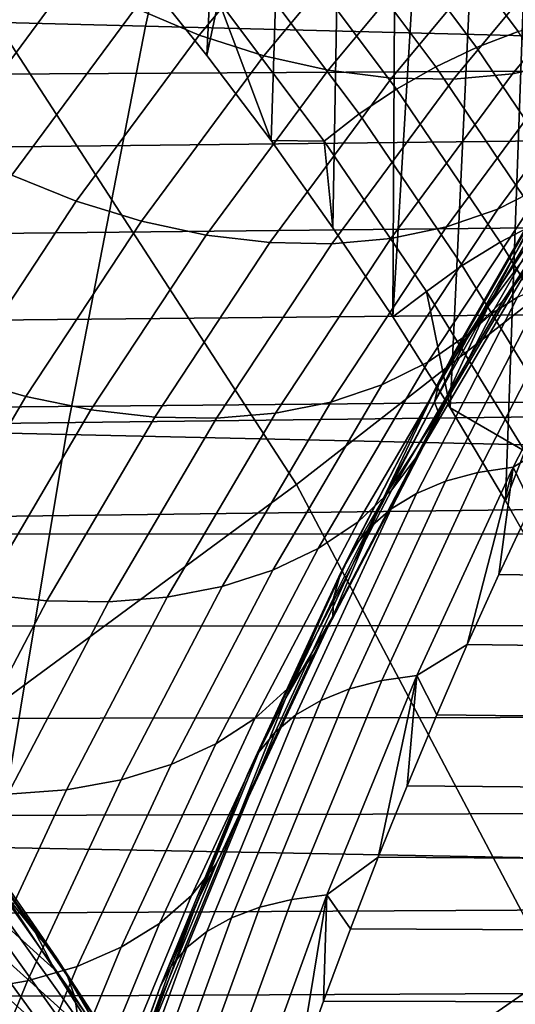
# Model space of a CAD drawing. Header units: metres. Extents: x -240 to 45, y -77 to 27.
# Tile 501 of 656: x -175.113 to -174.481, y 3.038 to 4.294. Entities that reach past the tile are written whole.
import ezdxf

# ---------------------------------------------------------------- set-up
doc = ezdxf.new("R2010")
doc.units = ezdxf.units.M
doc.layers.add('solid_102011X2', color=7, linetype='CONTINUOUS')

msp = doc.modelspace()

# ---------------------------------------------------------------- linework, layer by layer
at = {"layer": 'solid_102011X2'}
for points in [[(-174.021149, 4.277624, 308.858734), (-174.53035, 4.893939, 308.458069), (-173.972977, 5.451769, 309.578003), (-173.380569, 4.842184, 310.046204)], [(-174.821945, 5.334107, 299.18985), (-174.874283, 4.248527, 299.102753), (-174.958725, 4.353973, 298.962219), (-174.887939, 5.405067, 299.080017)], [(-174.757111, 5.261386, 299.29776), (-174.792618, 4.140085, 299.238678), (-174.874283, 4.248527, 299.102753), (-174.821945, 5.334107, 299.18985)], [(-174.693451, 5.187019, 299.403717), (-174.713654, 4.028913, 299.370087), (-174.792618, 4.140085, 299.238678), (-174.757111, 5.261386, 299.29776)], [(-174.631027, 5.111193, 299.507599), (-174.637436, 3.915001, 299.496948), (-174.713654, 4.028913, 299.370087), (-174.693451, 5.187019, 299.403717)], [(-174.569839, 5.033885, 299.609436), (-174.637436, 3.915001, 299.496948), (-174.631027, 5.111193, 299.507599)], [(-174.509888, 4.955082, 299.709198), (-174.564026, 3.798847, 299.61911), (-174.637436, 3.915001, 299.496948), (-174.569839, 5.033885, 299.609436)], [(-174.451141, 4.874884, 299.806976), (-174.493454, 3.680415, 299.736572), (-174.564026, 3.798847, 299.61911), (-174.509888, 4.955082, 299.709198)], [(-174.760162, 3.701378, 307.550323), (-175.163818, 4.323822, 307.250885), (-174.53035, 4.893939, 308.458069), (-174.021149, 4.277624, 308.858734)], [(-174.393585, 4.793295, 299.902771), (-174.425705, 3.560096, 299.849304), (-174.493454, 3.680415, 299.736572), (-174.451141, 4.874884, 299.806976)], [(-174.838776, 4.800856, 347.786346), (-176.682022, 4.854626, 346.421326), (-176.79924, 4.334184, 346.55777), (-174.952835, 4.286175, 347.922791)], [(-172.981064, 4.747768, 349.126923), (-174.838776, 4.800856, 347.786346), (-174.952835, 4.286175, 347.922791), (-173.09201, 4.238776, 349.263336)], [(-174.719452, 4.472984, 288.809265), (-174.884186, 4.274719, 288.535126), (-174.965652, 4.30905, 288.557739), (-174.799988, 4.508461, 288.833466)], [(-174.424347, 4.2955, 299.294769), (-174.563614, 4.482583, 299.063019), (-174.616364, 4.465625, 299.077362), (-174.477539, 4.2793, 299.308411)], [(-174.637863, 4.445574, 288.778931), (-174.801849, 4.248194, 288.506012), (-174.884186, 4.274719, 288.535126), (-174.719452, 4.472984, 288.809265)], [(-174.477539, 4.2793, 299.308411), (-174.616364, 4.465625, 299.077362), (-174.668762, 4.444076, 299.086975), (-174.530502, 4.258723, 299.317078)], [(-174.556229, 4.426572, 288.742828), (-174.719711, 4.229805, 288.470734), (-174.801849, 4.248194, 288.506012), (-174.637863, 4.445574, 288.778931)], [(-174.530502, 4.258723, 299.317078), (-174.668762, 4.444076, 299.086975), (-174.719955, 4.418271, 299.091675), (-174.582382, 4.234089, 299.320648)], [(-174.249329, 4.437761, 288.550781), (-174.413101, 4.240633, 288.278198), (-174.484497, 4.225231, 288.332916), (-174.321152, 4.421845, 288.604797)], [(-174.475571, 4.416216, 288.701416), (-174.638763, 4.219783, 288.429779), (-174.719711, 4.229805, 288.470734), (-174.556229, 4.426572, 288.742828)], [(-174.582382, 4.234089, 299.320648), (-174.719955, 4.418271, 299.091675), (-174.769272, 4.388556, 299.09137), (-174.632492, 4.205731, 299.319031)], [(-174.396881, 4.414634, 288.655212), (-174.560043, 4.218252, 288.383667), (-174.638763, 4.219783, 288.429779), (-174.475571, 4.416216, 288.701416)], [(-174.321152, 4.421845, 288.604797), (-174.484497, 4.225231, 288.332916), (-174.560043, 4.218252, 288.383667), (-174.396881, 4.414634, 288.655212)], [(-174.632492, 4.205731, 299.319031), (-174.769272, 4.388556, 299.09137), (-174.816071, 4.355328, 299.08609), (-174.680191, 4.174026, 299.312256)], [(-175.045273, 4.350759, 288.573608), (-175.204102, 4.13594, 288.309235), (-175.187515, 4.313595, 288.473328)], [(-174.965652, 4.30905, 288.557739), (-175.123352, 4.095776, 288.295288), (-175.204102, 4.13594, 288.309235), (-175.045273, 4.350759, 288.573608)], [(-174.859741, 4.319031, 299.075867), (-174.958725, 4.353973, 298.962219), (-174.874283, 4.248527, 299.102753)], [(-174.680191, 4.174026, 299.312256), (-174.816071, 4.355328, 299.08609), (-174.859741, 4.319031, 299.075867), (-174.724838, 4.139402, 299.300385)], [(-174.952835, 4.286175, 347.922791), (-176.79924, 4.334184, 346.55777), (-176.903107, 3.807064, 346.67865), (-175.053894, 3.764891, 348.043671)], [(-175.559967, 3.111591, 306.169861), (-175.888824, 3.74163, 305.930542), (-175.163818, 4.323822, 307.250885), (-174.760162, 3.701378, 307.550323)], [(-168.975006, 4.317087, 299.01123), (-177.337769, 4.316699, 304.036438), (-177.268448, 4.212858, 304.090485), (-168.874771, 4.26033, 299.003723)], [(-174.859741, 4.319031, 299.075867), (-174.874283, 4.248527, 299.102753), (-174.792618, 4.140085, 299.238678)], [(-174.724838, 4.139402, 299.300385), (-174.859741, 4.319031, 299.075867), (-174.792618, 4.140085, 299.238678)], [(-174.884186, 4.274719, 288.535126), (-175.040939, 4.062716, 288.274231), (-175.123352, 4.095776, 288.295288), (-174.965652, 4.30905, 288.557739)], [(-173.09201, 4.238776, 349.263336), (-174.952835, 4.286175, 347.922791), (-175.053894, 3.764891, 348.043671), (-173.190308, 3.723255, 349.384216)], [(-174.286209, 4.295836, 288.159637), (-174.443527, 4.083051, 287.897766), (-174.503189, 4.05265, 287.959778), (-174.346725, 4.264266, 288.220184)], [(-174.801849, 4.248194, 288.506012), (-174.957886, 4.037173, 288.246307), (-175.040939, 4.062716, 288.274231), (-174.884186, 4.274719, 288.535126)], [(-174.431992, 3.078241, 307.784088), (-174.760162, 3.701378, 307.550323), (-174.021149, 4.277624, 308.858734), (-173.618225, 3.661996, 309.151001)], [(-174.343185, 4.080271, 299.531982), (-174.477539, 4.2793, 299.308411), (-174.530502, 4.258723, 299.317078), (-174.396713, 4.060756, 299.539734)], [(-168.874771, 4.26033, 299.003723), (-177.268448, 4.212858, 304.090485), (-177.200928, 4.108491, 304.142761), (-168.776855, 4.203617, 298.996582)], [(-174.346725, 4.264266, 288.220184), (-174.503189, 4.05265, 287.959778), (-174.568924, 4.029892, 288.01889), (-174.413101, 4.240633, 288.278198)], [(-174.719711, 4.229805, 288.470734), (-174.875229, 4.019466, 288.211914), (-174.957886, 4.037173, 288.246307), (-174.801849, 4.248194, 288.506012)], [(-174.396713, 4.060756, 299.539734), (-174.530502, 4.258723, 299.317078), (-174.582382, 4.234089, 299.320648), (-174.449265, 4.037401, 299.542175)], [(-174.413101, 4.240633, 288.278198), (-174.568924, 4.029892, 288.01889), (-174.639908, 4.015061, 288.07428), (-174.484497, 4.225231, 288.332916)], [(-174.638763, 4.219783, 288.429779), (-174.794022, 4.009815, 288.171417), (-174.875229, 4.019466, 288.211914), (-174.719711, 4.229805, 288.470734)], [(-174.484497, 4.225231, 288.332916), (-174.639908, 4.015061, 288.07428), (-174.71524, 4.00834, 288.125336), (-174.560043, 4.218252, 288.383667)], [(-174.449265, 4.037401, 299.542175), (-174.582382, 4.234089, 299.320648), (-174.632492, 4.205731, 299.319031), (-174.500153, 4.010523, 299.539276)], [(-174.560043, 4.218252, 288.383667), (-174.71524, 4.00834, 288.125336), (-174.794022, 4.009815, 288.171417), (-174.638763, 4.219783, 288.429779)], [(-174.307999, 4.21587, 287.701996), (-174.460556, 3.984445, 287.44809), (-174.49646, 3.935899, 287.516541), (-174.345322, 4.165173, 287.768066)], [(-168.776855, 4.203617, 298.996582), (-177.200928, 4.108491, 304.142761), (-177.133301, 4.000533, 304.194794), (-168.587341, 4.090244, 298.983124)], [(-174.500153, 4.010523, 299.539276), (-174.632492, 4.205731, 299.319031), (-174.680191, 4.174026, 299.312256), (-174.548721, 3.980482, 299.531036)], [(-174.548721, 3.980482, 299.531036), (-174.680191, 4.174026, 299.312256), (-174.724838, 4.139402, 299.300385), (-174.59433, 3.947685, 299.517578)], [(-174.342773, 4.176766, 287.029144), (-174.478271, 3.940164, 286.80365), (-174.511108, 3.919348, 286.846375), (-174.376175, 4.154952, 287.070953)], [(-174.345322, 4.165173, 287.768066), (-174.49646, 3.935899, 287.516541), (-174.540588, 3.893328, 287.584137), (-174.390686, 4.120715, 287.833618)], [(-174.376175, 4.154952, 287.070953), (-174.511108, 3.919348, 286.846375), (-174.538834, 3.894472, 286.890564), (-174.404587, 4.128882, 287.113983)], [(-174.724838, 4.139402, 299.300385), (-174.792618, 4.140085, 299.238678), (-174.713654, 4.028913, 299.370087)], [(-174.59433, 3.947685, 299.517578), (-174.724838, 4.139402, 299.300385), (-174.713654, 4.028913, 299.370087), (-174.637436, 3.915001, 299.496948)], [(-174.404587, 4.128882, 287.113983), (-174.538834, 3.894472, 286.890564), (-174.561081, 3.865866, 286.935547), (-174.427628, 4.098905, 287.157684)], [(-174.390686, 4.120715, 287.833618), (-174.540588, 3.893328, 287.584137), (-174.592377, 3.857262, 287.650055), (-174.443527, 4.083051, 287.897766)], [(-174.427628, 4.098905, 287.157684), (-174.561081, 3.865866, 286.935547), (-174.57756, 3.833913, 286.980774), (-174.444977, 4.065419, 287.201447)], [(-168.587341, 4.090244, 298.983124), (-177.133301, 4.000533, 304.194794), (-177.067581, 3.891978, 304.244965), (-168.405563, 3.976835, 298.97049)], [(-175.040939, 4.062716, 288.274231), (-175.189209, 3.837789, 288.027466), (-175.272552, 3.869446, 288.046997), (-175.123352, 4.095776, 288.295288)], [(-174.443527, 4.083051, 287.897766), (-174.592377, 3.857262, 287.650055), (-174.651184, 3.828151, 287.71347), (-174.503189, 4.05265, 287.959778)], [(-174.957886, 4.037173, 288.246307), (-175.105453, 3.81333, 288.000732), (-175.189209, 3.837789, 288.027466), (-175.040939, 4.062716, 288.274231)], [(-174.444977, 4.065419, 287.201447), (-174.57756, 3.833913, 286.980774), (-174.515747, 3.928289, 287.145935)], [(-174.444977, 4.065419, 287.201447), (-174.515747, 3.928289, 287.145935), (-174.44458, 4.048444, 287.264374)], [(-174.503189, 4.05265, 287.959778), (-174.651184, 3.828151, 287.71347), (-174.716278, 3.806359, 287.773621), (-174.568924, 4.029892, 288.01889)], [(-174.44458, 4.048444, 287.264374), (-174.515747, 3.928289, 287.145935), (-174.433304, 4.038361, 287.3797)], [(-174.875229, 4.019466, 288.211914), (-175.022308, 3.796374, 287.967133), (-175.105453, 3.81333, 288.000732), (-174.957886, 4.037173, 288.246307)], [(-174.604095, 3.740338, 287.209229), (-174.460556, 3.984445, 287.44809), (-174.433304, 4.038361, 287.3797), (-174.578384, 3.791634, 287.138245)], [(-174.515747, 3.928289, 287.145935), (-174.578384, 3.791634, 287.138245), (-174.433304, 4.038361, 287.3797)], [(-174.321075, 3.828194, 299.755554), (-174.449265, 4.037401, 299.542175), (-174.500153, 4.010523, 299.539276), (-174.372711, 3.802926, 299.751373)], [(-174.568924, 4.029892, 288.01889), (-174.716278, 3.806359, 287.773621), (-174.78685, 3.792156, 287.829742), (-174.639908, 4.015061, 288.07428)], [(-174.794022, 4.009815, 288.171417), (-174.940811, 3.787133, 287.927094), (-175.022308, 3.796374, 287.967133), (-174.875229, 4.019466, 288.211914)], [(-174.71524, 4.00834, 288.125336), (-174.862, 3.785721, 287.881104), (-174.940811, 3.787133, 287.927094), (-174.794022, 4.009815, 288.171417)], [(-174.639908, 4.015061, 288.07428), (-174.78685, 3.792156, 287.829742), (-174.862, 3.785721, 287.881104), (-174.71524, 4.00834, 288.125336)], [(-174.372711, 3.802926, 299.751373), (-174.500153, 4.010523, 299.539276), (-174.548721, 3.980482, 299.531036), (-174.422134, 3.774695, 299.741699)], [(-174.460556, 3.984445, 287.44809), (-174.604095, 3.740338, 287.209229), (-174.638611, 3.694151, 287.279968), (-174.49646, 3.935899, 287.516541)], [(-168.405563, 3.976835, 298.97049), (-177.067581, 3.891978, 304.244965), (-177.003799, 3.782995, 304.293396), (-168.231842, 3.863526, 298.958893)], [(-174.422134, 3.774695, 299.741699), (-174.548721, 3.980482, 299.531036), (-174.59433, 3.947685, 299.517578), (-174.468689, 3.743887, 299.726685)], [(-174.353821, 3.975756, 286.689514), (-174.48378, 3.723425, 286.473206), (-174.528854, 3.716605, 286.508698), (-174.399094, 3.968557, 286.72467)], [(-174.353821, 3.975756, 286.689514), (-174.41774, 3.762712, 286.471985), (-174.48378, 3.723425, 286.473206)], [(-174.399094, 3.968557, 286.72467), (-174.528854, 3.716605, 286.508698), (-174.570206, 3.705314, 286.547455), (-174.440765, 3.95664, 286.762878)], [(-174.59433, 3.947685, 299.517578), (-174.637436, 3.915001, 299.496948), (-174.564026, 3.798847, 299.61911)], [(-174.440765, 3.95664, 286.762878), (-174.570206, 3.705314, 286.547455), (-174.607254, 3.689704, 286.588959), (-174.478271, 3.940164, 286.80365)], [(-174.468689, 3.743887, 299.726685), (-174.59433, 3.947685, 299.517578), (-174.564026, 3.798847, 299.61911)], [(-174.49646, 3.935899, 287.516541), (-174.638611, 3.694151, 287.279968), (-174.681519, 3.653649, 287.349579), (-174.540588, 3.893328, 287.584137)], [(-174.478271, 3.940164, 286.80365), (-174.607254, 3.689704, 286.588959), (-174.639526, 3.669982, 286.632629), (-174.511108, 3.919348, 286.846375)], [(-174.515747, 3.928289, 287.145935), (-174.584213, 3.806107, 287.031982), (-174.578384, 3.791634, 287.138245)], [(-174.57756, 3.833913, 286.980774), (-174.584213, 3.806107, 287.031982), (-174.515747, 3.928289, 287.145935)], [(-174.511108, 3.919348, 286.846375), (-174.639526, 3.669982, 286.632629), (-174.666595, 3.646413, 286.677917), (-174.538834, 3.894472, 286.890564)], [(-174.540588, 3.893328, 287.584137), (-174.681519, 3.653649, 287.349579), (-174.732285, 3.619336, 287.417206), (-174.592377, 3.857262, 287.650055)], [(-174.538834, 3.894472, 286.890564), (-174.666595, 3.646413, 286.677917), (-174.688065, 3.61931, 286.724213), (-174.561081, 3.865866, 286.935547)], [(-168.231842, 3.863526, 298.958893), (-177.003799, 3.782995, 304.293396), (-176.988541, 3.756347, 304.304932)], [(-168.231842, 3.863526, 298.958893), (-176.988541, 3.756347, 304.304932), (-176.922287, 3.637982, 304.354858), (-168.06575, 3.750592, 298.948059)], [(-174.561081, 3.865866, 286.935547), (-174.688065, 3.61931, 286.724213), (-174.70369, 3.589036, 286.770905), (-174.57756, 3.833913, 286.980774)], [(-174.592377, 3.857262, 287.650055), (-174.732285, 3.619336, 287.417206), (-174.790268, 3.59164, 287.482025), (-174.651184, 3.828151, 287.71347)], [(-175.105453, 3.81333, 288.000732), (-175.244095, 3.577539, 287.769989), (-175.328568, 3.60081, 287.795532), (-175.189209, 3.837789, 288.027466)], [(-174.57756, 3.833913, 286.980774), (-174.70369, 3.589036, 286.770905), (-174.650009, 3.682052, 286.922485)], [(-174.57756, 3.833913, 286.980774), (-174.650009, 3.682052, 286.922485), (-174.584213, 3.806107, 287.031982)], [(-174.651184, 3.828151, 287.71347), (-174.790268, 3.59164, 287.482025), (-174.854736, 3.570907, 287.543213), (-174.716278, 3.806359, 287.773621)], [(-175.022308, 3.796374, 287.967133), (-175.160461, 3.561408, 287.737183), (-175.244095, 3.577539, 287.769989), (-175.105453, 3.81333, 288.000732)], [(-175.053894, 3.764891, 348.043671), (-176.903107, 3.807064, 346.67865), (-176.993454, 3.27408, 346.783783), (-175.1418, 3.23781, 348.148804)], [(-174.940811, 3.787133, 287.927094), (-175.07872, 3.552615, 287.697601), (-175.160461, 3.561408, 287.737183), (-175.022308, 3.796374, 287.967133)], [(-174.716278, 3.806359, 287.773621), (-174.854736, 3.570907, 287.543213), (-174.924896, 3.557395, 287.599976), (-174.78685, 3.792156, 287.829742)], [(-174.584213, 3.806107, 287.031982), (-174.650009, 3.682052, 286.922485), (-174.578384, 3.791634, 287.138245)], [(-174.468689, 3.743887, 299.726685), (-174.564026, 3.798847, 299.61911), (-174.493454, 3.680415, 299.736572)], [(-174.862, 3.785721, 287.881104), (-174.999863, 3.551272, 287.651672), (-175.07872, 3.552615, 287.697601), (-174.940811, 3.787133, 287.927094)], [(-174.78685, 3.792156, 287.829742), (-174.924896, 3.557395, 287.599976), (-174.999863, 3.551272, 287.651672), (-174.862, 3.785721, 287.881104)], [(-174.738159, 3.484428, 286.986084), (-174.604095, 3.740338, 287.209229), (-174.578384, 3.791634, 287.138245), (-174.713943, 3.532864, 286.912628)], [(-174.650009, 3.682052, 286.922485), (-174.713943, 3.532864, 286.912628), (-174.578384, 3.791634, 287.138245)], [(-173.190308, 3.723255, 349.384216), (-175.053894, 3.764891, 348.043671), (-175.1418, 3.23781, 348.148804), (-173.275818, 3.202002, 349.489319)], [(-174.48378, 3.723425, 286.473206), (-174.41774, 3.762712, 286.471985), (-174.460449, 3.674922, 286.40094)], [(-167.907166, 3.638084, 298.937927), (-168.06575, 3.750592, 298.948059), (-176.922287, 3.637982, 304.354858)], [(-174.604095, 3.740338, 287.209229), (-174.738159, 3.484428, 286.986084), (-174.771332, 3.440815, 287.059082), (-174.638611, 3.694151, 287.279968)], [(-174.468689, 3.743887, 299.726685), (-174.493454, 3.680415, 299.736572), (-174.425705, 3.560096, 299.849304)], [(-174.48378, 3.723425, 286.473206), (-174.606552, 3.457287, 286.26886), (-174.651443, 3.45088, 286.304688), (-174.528854, 3.716605, 286.508698)], [(-174.48378, 3.723425, 286.473206), (-174.542206, 3.497162, 286.264862), (-174.606552, 3.457287, 286.26886)], [(-174.48378, 3.723425, 286.473206), (-174.501938, 3.58639, 286.331879), (-174.542206, 3.497162, 286.264862)], [(-174.48378, 3.723425, 286.473206), (-174.460449, 3.674922, 286.40094), (-174.501938, 3.58639, 286.331879)], [(-174.528854, 3.716605, 286.508698), (-174.651443, 3.45088, 286.304688), (-174.692474, 3.440273, 286.343964), (-174.570206, 3.705314, 286.547455)], [(-175.292007, 2.480526, 306.363983), (-175.559967, 3.111591, 306.169861), (-174.760162, 3.701378, 307.550323), (-174.431992, 3.078241, 307.784088)], [(-174.570206, 3.705314, 286.547455), (-174.692474, 3.440273, 286.343964), (-174.729095, 3.425609, 286.386169), (-174.607254, 3.689704, 286.588959)], [(-174.638611, 3.694151, 287.279968), (-174.771332, 3.440815, 287.059082), (-174.813065, 3.40257, 287.130676), (-174.681519, 3.653649, 287.349579)], [(-174.607254, 3.689704, 286.588959), (-174.729095, 3.425609, 286.386169), (-174.760818, 3.407082, 286.430786), (-174.639526, 3.669982, 286.632629)], [(-174.650009, 3.682052, 286.922485), (-174.713104, 3.556268, 286.817474), (-174.713943, 3.532864, 286.912628)], [(-174.70369, 3.589036, 286.770905), (-174.713104, 3.556268, 286.817474), (-174.650009, 3.682052, 286.922485)], [(-174.639526, 3.669982, 286.632629), (-174.760818, 3.407082, 286.430786), (-174.787216, 3.38494, 286.477173), (-174.666595, 3.646413, 286.677917)], [(-173.830109, 3.575681, 285.917084), (-174.501938, 3.58639, 286.331879), (-174.460449, 3.674922, 286.40094), (-173.789047, 3.662758, 285.984375)], [(-174.681519, 3.653649, 287.349579), (-174.813065, 3.40257, 287.130676), (-174.862823, 3.370169, 287.199982), (-174.732285, 3.619336, 287.417206)], [(-174.666595, 3.646413, 286.677917), (-174.787216, 3.38494, 286.477173), (-174.807938, 3.359479, 286.524719), (-174.688065, 3.61931, 286.724213)], [(-167.907166, 3.638084, 298.937927), (-176.922287, 3.637982, 304.354858), (-176.858322, 3.519145, 304.40271), (-167.756088, 3.526164, 298.928558)], [(-174.732285, 3.619336, 287.417206), (-174.862823, 3.370169, 287.199982), (-174.919983, 3.344017, 287.266144), (-174.790268, 3.59164, 287.482025)], [(-174.688065, 3.61931, 286.724213), (-174.807938, 3.359479, 286.524719), (-174.822708, 3.33104, 286.572784), (-174.70369, 3.589036, 286.770905)], [(-174.790268, 3.59164, 287.482025), (-174.919983, 3.344017, 287.266144), (-174.983856, 3.324439, 287.328308), (-174.854736, 3.570907, 287.543213)], [(-174.70369, 3.589036, 286.770905), (-174.822708, 3.33104, 286.572784), (-174.773544, 3.428883, 286.716888)], [(-174.70369, 3.589036, 286.770905), (-174.773544, 3.428883, 286.716888), (-174.713104, 3.556268, 286.817474)], [(-173.87001, 3.487922, 285.851715), (-174.542206, 3.497162, 286.264862), (-174.501938, 3.58639, 286.331879), (-173.830109, 3.575681, 285.917084)], [(-174.854736, 3.570907, 287.543213), (-174.983856, 3.324439, 287.328308), (-175.053619, 3.31168, 287.385742), (-174.924896, 3.557395, 287.599976)], [(-175.07872, 3.552615, 287.697601), (-175.207306, 3.307167, 287.483582), (-175.289307, 3.31547, 287.522766), (-175.160461, 3.561408, 287.737183)], [(-174.924896, 3.557395, 287.599976), (-175.053619, 3.31168, 287.385742), (-175.128418, 3.305899, 287.437714), (-174.999863, 3.551272, 287.651672)], [(-174.713104, 3.556268, 286.817474), (-174.773544, 3.428883, 286.716888), (-174.713943, 3.532864, 286.912628)], [(-174.999863, 3.551272, 287.651672), (-175.128418, 3.305899, 287.437714), (-175.207306, 3.307167, 287.483582), (-175.07872, 3.552615, 287.697601)], [(-174.862335, 3.217628, 286.779419), (-174.738159, 3.484428, 286.986084), (-174.713943, 3.532864, 286.912628), (-174.839569, 3.262962, 286.703552)], [(-174.773544, 3.428883, 286.716888), (-174.839569, 3.262962, 286.703552), (-174.713943, 3.532864, 286.912628)], [(-167.756088, 3.526164, 298.928558), (-176.858322, 3.519145, 304.40271), (-176.796646, 3.399981, 304.448608), (-167.612411, 3.415269, 298.919708)], [(-174.606552, 3.457287, 286.26886), (-174.542206, 3.497162, 286.264862), (-174.581284, 3.407263, 286.199829)], [(-173.908722, 3.39952, 285.788269), (-174.581284, 3.407263, 286.199829), (-174.542206, 3.497162, 286.264862), (-173.87001, 3.487922, 285.851715)], [(-174.738159, 3.484428, 286.986084), (-174.862335, 3.217628, 286.779419), (-174.894226, 3.176809, 286.854553), (-174.771332, 3.440815, 287.059082)], [(-174.606552, 3.457287, 286.26886), (-174.721497, 3.177595, 286.077576), (-174.766205, 3.171638, 286.113678), (-174.651443, 3.45088, 286.304688)], [(-174.606552, 3.457287, 286.26886), (-174.655807, 3.225617, 286.075806), (-174.721497, 3.177595, 286.077576)], [(-174.606552, 3.457287, 286.26886), (-174.619141, 3.31673, 286.13681), (-174.655807, 3.225617, 286.075806)], [(-174.606552, 3.457287, 286.26886), (-174.581284, 3.407263, 286.199829), (-174.619141, 3.31673, 286.13681)], [(-174.651443, 3.45088, 286.304688), (-174.766205, 3.171638, 286.113678), (-174.806931, 3.161775, 286.153473), (-174.692474, 3.440273, 286.343964)], [(-175.136581, 3.183892, 285.411011), (-175.06868, 3.082021, 285.298218), (-175.338654, 3.32634, 285.16449), (-175.412231, 3.434568, 285.283722)], [(-174.771332, 3.440815, 287.059082), (-174.894226, 3.176809, 286.854553), (-174.934814, 3.141013, 286.92804), (-174.813065, 3.40257, 287.130676)], [(-174.692474, 3.440273, 286.343964), (-174.806931, 3.161775, 286.153473), (-174.84314, 3.14814, 286.196411), (-174.729095, 3.425609, 286.386169)], [(-174.822708, 3.33104, 286.572784), (-174.886475, 3.169858, 286.528931), (-174.839569, 3.262962, 286.703552), (-174.773544, 3.428883, 286.716888)], [(-174.729095, 3.425609, 286.386169), (-174.84314, 3.14814, 286.196411), (-174.874313, 3.130913, 286.241882), (-174.760818, 3.407082, 286.430786)], [(-167.612411, 3.415269, 298.919708), (-176.796646, 3.399981, 304.448608), (-176.733673, 3.273116, 304.495178), (-167.476334, 3.305573, 298.91156)], [(-174.760818, 3.407082, 286.430786), (-174.874313, 3.130913, 286.241882), (-174.900085, 3.110326, 286.289337), (-174.787216, 3.38494, 286.477173)], [(-173.946274, 3.310523, 285.726746), (-174.619141, 3.31673, 286.13681), (-174.581284, 3.407263, 286.199829), (-173.908722, 3.39952, 285.788269)], [(-174.813065, 3.40257, 287.130676), (-174.934814, 3.141013, 286.92804), (-174.983597, 3.110687, 286.998962), (-174.862823, 3.370169, 287.199982)], [(-174.787216, 3.38494, 286.477173), (-174.900085, 3.110326, 286.289337), (-174.920059, 3.086652, 286.338104), (-174.807938, 3.359479, 286.524719)], [(-174.862823, 3.370169, 287.199982), (-174.983597, 3.110687, 286.998962), (-175.039993, 3.08621, 287.066406), (-174.919983, 3.344017, 287.266144)], [(-174.807938, 3.359479, 286.524719), (-174.920059, 3.086652, 286.338104), (-174.934021, 3.060208, 286.387543), (-174.822708, 3.33104, 286.572784)], [(-174.919983, 3.344017, 287.266144), (-175.039993, 3.08621, 287.066406), (-175.103271, 3.067886, 287.129578), (-174.983856, 3.324439, 287.328308)], [(-174.822708, 3.33104, 286.572784), (-174.934021, 3.060208, 286.387543), (-174.886475, 3.169858, 286.528931)], [(-175.06868, 3.082021, 285.298218), (-175.004364, 2.980837, 285.19104), (-175.268753, 3.218777, 285.051025), (-175.338654, 3.32634, 285.16449)], [(-174.983856, 3.324439, 287.328308), (-175.103271, 3.067886, 287.129578), (-175.172653, 3.055944, 287.187622), (-175.053619, 3.31168, 287.385742)], [(-167.476334, 3.305573, 298.91156), (-176.733673, 3.273116, 304.495178), (-176.673279, 3.145889, 304.539551), (-167.347076, 3.196808, 298.903992)], [(-175.053619, 3.31168, 287.385742), (-175.172653, 3.055944, 287.187622), (-175.247284, 3.050533, 287.239899), (-175.128418, 3.305899, 287.437714)], [(-173.982651, 3.220951, 285.667145), (-174.655807, 3.225617, 286.075806), (-174.619141, 3.31673, 286.13681), (-173.946274, 3.310523, 285.726746)], [(-175.19017, 3.270285, 285.547119), (-175.093246, 3.130059, 285.383301), (-175.136581, 3.183892, 285.411011)], [(-175.066223, 3.097244, 285.399902), (-175.093246, 3.130059, 285.383301), (-175.19017, 3.270285, 285.547119), (-175.164139, 3.2384, 285.564575)], [(-174.976288, 2.940882, 286.589783), (-174.862335, 3.217628, 286.779419), (-174.839569, 3.262962, 286.703552), (-174.954895, 2.982869, 286.511627)], [(-174.886475, 3.169858, 286.528931), (-174.954895, 2.982869, 286.511627), (-174.839569, 3.262962, 286.703552)], [(-173.275818, 3.202002, 349.489319), (-175.1418, 3.23781, 348.148804), (-175.2164, 2.705738, 348.238037), (-173.348373, 2.675813, 349.578552)], [(-175.150253, 3.213761, 285.594696), (-175.052078, 3.073532, 285.430634), (-175.066223, 3.097244, 285.399902), (-175.164139, 3.2384, 285.564575)], [(-175.004364, 2.980837, 285.19104), (-174.94342, 2.880349, 285.089264), (-175.202423, 3.112047, 284.943268), (-175.268753, 3.218777, 285.051025)], [(-174.862335, 3.217628, 286.779419), (-174.976288, 2.940882, 286.589783), (-175.006927, 2.903077, 286.666992), (-174.894226, 3.176809, 286.854553)], [(-174.721497, 3.177595, 286.077576), (-174.655807, 3.225617, 286.075806), (-174.691284, 3.133945, 286.016754)], [(-174.017883, 3.130826, 285.609436), (-174.691284, 3.133945, 286.016754), (-174.655807, 3.225617, 286.075806), (-173.982651, 3.220951, 285.667145)], [(-175.141281, 3.186293, 285.624207), (-175.042847, 3.046995, 285.460907), (-175.052078, 3.073532, 285.430634), (-175.150253, 3.213761, 285.594696)], [(-167.347076, 3.196808, 298.903992), (-176.673279, 3.145889, 304.539551), (-176.625351, 3.040656, 304.574646), (-167.223846, 3.088731, 298.89679)], [(-175.13736, 3.156517, 285.652557), (-175.038712, 3.018138, 285.490173), (-175.042847, 3.046995, 285.460907), (-175.141281, 3.186293, 285.624207)], [(-175.093246, 3.130059, 285.383301), (-175.06868, 3.082021, 285.298218), (-175.136581, 3.183892, 285.411011)], [(-174.894226, 3.176809, 286.854553), (-175.006927, 2.903077, 286.666992), (-175.046432, 2.869925, 286.742279), (-174.934814, 3.141013, 286.92804)], [(-174.934021, 3.060208, 286.387543), (-174.988937, 2.905944, 286.358429), (-174.954895, 2.982869, 286.511627), (-174.886475, 3.169858, 286.528931)], [(-174.766205, 3.171638, 286.113678), (-174.872421, 2.879352, 285.93692), (-174.912857, 2.870296, 285.977203), (-174.806931, 3.161775, 286.153473)], [(-174.721497, 3.177595, 286.077576), (-174.827896, 2.884822, 285.900513), (-174.872421, 2.879352, 285.93692), (-174.766205, 3.171638, 286.113678)], [(-174.721497, 3.177595, 286.077576), (-174.758713, 2.949043, 285.904541), (-174.827896, 2.884822, 285.900513)], [(-174.721497, 3.177595, 286.077576), (-174.725586, 3.041734, 285.959656), (-174.758713, 2.949043, 285.904541)], [(-174.721497, 3.177595, 286.077576), (-174.691284, 3.133945, 286.016754), (-174.725586, 3.041734, 285.959656)], [(-175.138596, 3.124996, 285.67923), (-175.039749, 2.987507, 285.517853), (-175.038712, 3.018138, 285.490173), (-175.13736, 3.156517, 285.652557)], [(-174.806931, 3.161775, 286.153473), (-174.912857, 2.870296, 285.977203), (-174.948654, 2.857775, 286.020782), (-174.84314, 3.14814, 286.196411)], [(-174.84314, 3.14814, 286.196411), (-174.948654, 2.857775, 286.020782), (-174.979324, 2.841958, 286.067139), (-174.874313, 3.130913, 286.241882)], [(-174.934814, 3.141013, 286.92804), (-175.046432, 2.869925, 286.742279), (-175.094299, 2.841839, 286.814728), (-174.983597, 3.110687, 286.998962)], [(-175.066223, 3.097244, 285.399902), (-174.998886, 2.983731, 285.222687), (-175.06868, 3.082021, 285.298218), (-175.093246, 3.130059, 285.383301)], [(-174.874313, 3.130913, 286.241882), (-174.979324, 2.841958, 286.067139), (-175.004471, 2.823053, 286.115601), (-174.900085, 3.110326, 286.289337)], [(-174.051956, 3.040205, 285.55365), (-174.725586, 3.041734, 285.959656), (-174.691284, 3.133945, 286.016754), (-174.017883, 3.130826, 285.609436)], [(-175.144943, 3.09233, 285.703705), (-175.045929, 2.955683, 285.543457), (-175.039749, 2.987507, 285.517853), (-175.138596, 3.124996, 285.67923)], [(-174.94342, 2.880349, 285.089264), (-174.885712, 2.780607, 284.992676), (-175.139557, 3.006285, 284.841064), (-175.202423, 3.112047, 284.943268)], [(-174.983597, 3.110687, 286.998962), (-175.094299, 2.841839, 286.814728), (-175.149948, 2.819169, 286.883423), (-175.039993, 3.08621, 287.066406)], [(-174.900085, 3.110326, 286.289337), (-175.004471, 2.823053, 286.115601), (-175.023758, 2.801315, 286.165527), (-174.920059, 3.086652, 286.338104)], [(-175.156296, 3.059136, 285.725494), (-175.057144, 2.923269, 285.566467), (-175.045929, 2.955683, 285.543457), (-175.144943, 3.09233, 285.703705)], [(-175.066223, 3.097244, 285.399902), (-174.970917, 2.949886, 285.238495), (-174.998886, 2.983731, 285.222687)], [(-175.052078, 3.073532, 285.430634), (-174.956512, 2.927157, 285.269836), (-174.970917, 2.949886, 285.238495), (-175.066223, 3.097244, 285.399902)], [(-167.223846, 3.088731, 298.89679), (-176.625351, 3.040656, 304.574646), (-176.5728, 2.920488, 304.612915), (-167.106918, 2.981497, 298.890137)], [(-175.039993, 3.08621, 287.066406), (-175.149948, 2.819169, 286.883423), (-175.212662, 2.802198, 286.94751), (-175.103271, 3.067886, 287.129578)], [(-174.998886, 2.983731, 285.222687), (-175.004364, 2.980837, 285.19104), (-175.06868, 3.082021, 285.298218)], [(-174.920059, 3.086652, 286.338104), (-175.023758, 2.801315, 286.165527), (-175.036926, 2.777034, 286.216278), (-174.934021, 3.060208, 286.387543)], [(-175.068192, 1.848335, 306.537506), (-175.292007, 2.480526, 306.363983), (-174.431992, 3.078241, 307.784088), (-174.164612, 2.454018, 307.973633)], [(-175.103271, 3.067886, 287.129578), (-175.212662, 2.802198, 286.94751), (-175.281693, 2.791138, 287.006165), (-175.172653, 3.055944, 287.187622)], [(-175.042847, 3.046995, 285.460907), (-174.947037, 2.901621, 285.300873), (-174.956512, 2.927157, 285.269836), (-175.052078, 3.073532, 285.430634)], [(-175.172424, 3.026043, 285.744232), (-175.073181, 2.89088, 285.586456), (-175.057144, 2.923269, 285.566467), (-175.156296, 3.059136, 285.725494)], [(-174.934021, 3.060208, 286.387543), (-175.036926, 2.777034, 286.216278), (-174.988937, 2.905944, 286.358429)], [(-175.038712, 3.018138, 285.490173), (-174.942688, 2.873761, 285.331055), (-174.947037, 2.901621, 285.300873), (-175.042847, 3.046995, 285.460907)], [(-174.051956, 3.040205, 285.55365), (-174.084885, 2.949107, 285.499725), (-174.758713, 2.949043, 285.904541), (-174.725586, 3.041734, 285.959656)]]:
    msp.add_3dface(points, dxfattribs=at)

doc.saveas('drawing.dxf')
